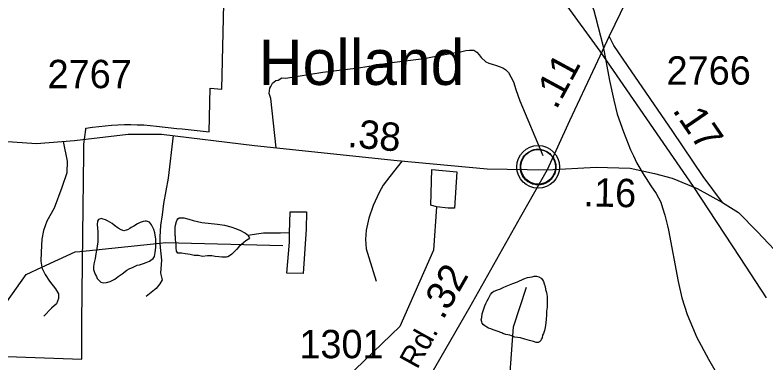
# Model space of a CAD drawing. Extents: x 2001466 to 2224147, y 644118 to 847247.
# Drawn here: x 2065678 to 2068990, y 661970 to 663505 of the extents above; entities that cross this region are included whole.
import ezdxf

# ---------------------------------------------------------------- set-up
doc = ezdxf.new("R2010")
doc.units = 0
for name, color, linetype in [('Exist Boundary Political City Limit New', 7, 'Continuous'), ('Exist Civil Demographics Community CELL', 7, 'Continuous'), ('Exist Civil Demographics Community Label', 7, 'Continuous'), ('Exist Hydrographic Creek Single Shore', 7, 'Continuous'), ('Exist Hydrographic Misc Water Feature', 7, 'Continuous'), ('Exist Railroad Mainline', 7, 'Continuous'), ('Exist Road Non-System Type 51', 7, 'Continuous'), ('Exist Road Secondary Mileage Hundredths English Label', 7, 'Continuous'), ('Exist Road Secondary Type 51 Attributed', 7, 'Continuous'), ('Exist Road Secondary Type 51 Label', 7, 'Continuous'), ('Exist Road Secondary Type 51 Number Label', 7, 'Continuous'), ('Exist Utilities Electrical Transmission Line', 7, 'Continuous'), ('Map Preparation Boundary City Limit Buffer Line', 7, 'Continuous')]:
    doc.layers.add(name, color=color, linetype=linetype)

msp = doc.modelspace()

# ---------------------------------------------------------------- linework, layer by layer
at = {"layer": 'Exist Boundary Political City Limit New'}
msp.add_lwpolyline([(2065599.6, 662000.7), (2065971.9, 661987.2), (2065973, 662152.2), (2065977, 662534.8), (2065981.4, 662894.1), (2065981.5, 662934.9), (2065990.4, 662999.9), (2065990.5, 663005.3), (2066018.6, 663009.8), (2066046.8, 663013.5), (2066075, 663016.6), (2066103.2, 663018.9), (2066131.6, 663020.5), (2066160, 663021.4), (2066188.4, 663021.6), (2066216.8, 663021.1), (2066245.1, 663019.9), (2066273.4, 663018), (2066301.8, 663015.4), (2066391.4, 663005.1), (2066414.8, 663002.5), (2066533.8, 662989.6), (2066538.5, 663182.4), (2066589.6, 663178.4), (2066603.4, 663742.6)], dxfattribs=at)
at = {"layer": 'Exist Civil Demographics Community CELL'}
msp.add_lwpolyline([(2067907.7, 662847.4), (2067908.7, 662853), (2067910.4, 662859.5), (2067913.4, 662866.7), (2067916.3, 662872.5), (2067919.6, 662878.2), (2067923.4, 662883.3), (2067927.3, 662887.7), (2067931.9, 662892.3), (2067937.5, 662896.9), (2067942.9, 662900.6), (2067947.8, 662903.4), (2067952.8, 662905.9), (2067958.3, 662908.2), (2067963.9, 662910), (2067968.3, 662911.1), (2067973.1, 662911.9), (2067977.2, 662912.6), (2067983.6, 662912.9), (2067988, 662912.8), (2067993.7, 662912.5), (2067998.6, 662911.8), (2068003.5, 662910.8), (2068008.5, 662909.4), (2068013.7, 662907.4), (2068020.3, 662904.5), (2068026.6, 662901), (2068031.7, 662897.5), (2068036.8, 662893.5), (2068040.1, 662890.3), (2068044.3, 662885.9), (2068048.1, 662881.2), (2068051.2, 662876.7), (2068054.3, 662871.6), (2068056.8, 662866.5), (2068058.8, 662861.5), (2068060.4, 662856.5), (2068061.7, 662851.9), (2068062.8, 662845.8), (2068063.4, 662841.1), (2068063.6, 662835.1), (2068063.5, 662829.3), (2068062.9, 662823.6), (2068061.9, 662818.2), (2068060.3, 662812), (2068058.4, 662806.2), (2068056.1, 662801.1), (2068053, 662795.1), (2068049.7, 662789.8), (2068046.2, 662785.1), (2068042, 662780.3), (2068036.7, 662775.4), (2068031.7, 662771.3), (2068026.7, 662767.8), (2068022.4, 662765.3), (2068015.6, 662762.1), (2068008.4, 662759.4), (2068002.5, 662757.9), (2067995.9, 662756.6), (2067991.4, 662756.1), (2067986.9, 662755.9), (2067981.4, 662755.9), (2067977.1, 662756.3), (2067971.4, 662757), (2067965.5, 662758.3), (2067960.9, 662759.6), (2067955.8, 662761.5), (2067951.2, 662763.5), (2067947.3, 662765.7), (2067940.4, 662769.8), (2067934.9, 662774.1), (2067930, 662778.6), (2067925.5, 662783.4), (2067922.3, 662787.4), (2067919.3, 662791.6), (2067915.2, 662798.6), (2067913.5, 662802.2), (2067911.8, 662806.2), (2067909.2, 662814.4), (2067907.7, 662821.5), (2067907, 662826.6), (2067906.7, 662832.9), (2067906.6, 662837.6), (2067907.2, 662844.1)], close=True, dxfattribs=at)
for centre, radius in [((2067985.3, 662835), 94.3), ((2067985, 662835.2), 76.7)]:
    msp.add_circle(centre, radius, dxfattribs=at)
at = {"layer": 'Exist Hydrographic Creek Single Shore'}
msp.add_lwpolyline([(2067762.3, 661294), (2067844, 661431.1), (2067886.1, 661564.8), (2067852, 661788.5), (2067876, 662129.2), (2067934.1, 662305.2)], dxfattribs=at)
at = {"layer": 'Exist Hydrographic Misc Water Feature'}
for p, q in [((2065963.6, 662462.6), (2066316.8, 662499)), ((2068678, 662100.6), (2068684.1, 662086.3))]:
    msp.add_line(p, q, dxfattribs=at)
for points in [[(2068211.1, 663578.5), (2068230.2, 663525.3), (2068237.7, 663496.6)], [(2068211.1, 663578.5), (2068230.2, 663525.3), (2068237.7, 663496.6)], [(2068237.7, 663496.6), (2068272, 663366.6), (2068300.1, 663216.7), (2068319.4, 663129.8)], [(2068237.7, 663496.6), (2068272, 663366.6), (2068300.1, 663216.7), (2068319.4, 663129.8)], [(2068319.4, 663129.8), (2068333.3, 663067.2), (2068362.2, 662989.4)], [(2068319.4, 663129.8), (2068333.3, 663067.2), (2068362.2, 662989.4)], [(2068362.2, 662989.4), (2068391.9, 662909.9), (2068405.1, 662884)], [(2068362.2, 662989.4), (2068391.9, 662909.9), (2068405.1, 662884)], [(2068405.1, 662884), (2068421.1, 662852.1), (2068453.3, 662797.6), (2068461.9, 662783.4)], [(2068405.1, 662884), (2068421.1, 662852.1), (2068453.3, 662797.6), (2068461.9, 662783.4)], [(2068461.9, 662783.4), (2068482, 662751), (2068506.2, 662717.9)], [(2068461.9, 662783.4), (2068482, 662751), (2068506.2, 662717.9)], [(2068506.2, 662717.9), (2068526, 662679.4), (2068533.8, 662654.8)], [(2068506.2, 662717.9), (2068526, 662679.4), (2068533.8, 662654.8)], [(2066888.1, 662544.9), (2066891.8, 662636.8), (2066963.8, 662637), (2066961.9, 662561), (2066948.4, 662365), (2066876.4, 662366.8), (2066888.1, 662502.8), (2066888.1, 662544.9)], [(2068533.8, 662654.8), (2068544.1, 662622.9), (2068555.6, 662575.2)], [(2068533.8, 662654.8), (2068544.1, 662622.9), (2068555.6, 662575.2)], [(2066298.2, 662511.7), (2066298.2, 662517.7), (2066296.1, 662533.7), (2066294.3, 662543.8), (2066290.2, 662559.7), (2066286.1, 662567.7), (2066280.1, 662579.7), (2066270.1, 662591.7), (2066258.2, 662595.6), (2066252, 662595.6), (2066242.2, 662593.6), (2066230.1, 662589.6), (2066218, 662583.6), (2066202, 662573.6), (2066190.1, 662567.5), (2066184.1, 662563.5), (2066174.3, 662557.5), (2066168.2, 662555.5), (2066158.1, 662553.5), (2066146.2, 662557.4), (2066132.3, 662565.5), (2066116.1, 662577.4), (2066106, 662585.4), (2066096.2, 662591.4), (2066086.1, 662597.3), (2066076.1, 662601.3), (2066066, 662605.3), (2066058, 662607.3), (2066050, 662605.3), (2066046.1, 662603.3), (2066042, 662595.3), (2066040, 662581.3), (2066042.3, 662549.3), (2066042.3, 662505.2), (2066040.4, 662485.2), (2066038.4, 662475.2)], [(2066386.1, 662527.9), (2066384.3, 662531.9), (2066384.1, 662547.9), (2066384.1, 662559.9), (2066384.1, 662567.9), (2066386.1, 662577.9), (2066390, 662593.9), (2066392.1, 662601.9), (2066396, 662605.9), (2066401.9, 662610), (2066412, 662610), (2066422, 662610), (2066443.9, 662604), (2066464, 662598), (2066482.1, 662594.1), (2066502, 662590.1), (2066570.1, 662582.3), (2066602, 662578.3), (2066630.1, 662570.3), (2066654.1, 662562.4), (2066672.2, 662554.4), (2066688.2, 662546.5), (2066694.1, 662542.5), (2066702.1, 662536.5), (2066706, 662532.5)], [(2068555.6, 662575.2), (2068560.1, 662556.7), (2068602.3, 662330.4), (2068618.3, 662257.8), (2068642.1, 662184.3), (2068678, 662100.6)], [(2068555.6, 662575.2), (2068560.1, 662556.7), (2068602.3, 662330.4), (2068618.3, 662257.8), (2068642.1, 662184.3), (2068678, 662100.6)], [(2066706, 662532.5), (2066708.1, 662528.5), (2066712.2, 662522.5), (2066708.1, 662516.5), (2066696.2, 662508.5), (2066686.1, 662500.5), (2066676.3, 662492.5), (2066664.2, 662482.5), (2066654.1, 662470.4), (2066648.2, 662464.4), (2066638.1, 662454.4), (2066634.2, 662450.4), (2066624.4, 662442.4), (2066616.4, 662438.3), (2066610.2, 662436.3), (2066604.3, 662436.3), (2066590.4, 662436.3), (2066576.4, 662438.3), (2066560.4, 662440.3), (2066546.3, 662442.2), (2066526.4, 662442.2), (2066504.2, 662440.1), (2066486.4, 662444.1), (2066468.3, 662444.1), (2066450.3, 662448.1), (2066440.3, 662450), (2066428.4, 662452), (2066412.4, 662454), (2066402.3, 662454), (2066396.4, 662454), (2066390.2, 662464), (2066388.2, 662478), (2066388.2, 662496), (2066386.1, 662513.9), (2066386.1, 662527.9)], [(2066888.1, 662544.9), (2066848.1, 662542.8), (2066812, 662542.7), (2066774.1, 662542.7), (2066742.1, 662538.6), (2066706, 662532.5)], [(2066038.4, 662475.2), (2066034.3, 662451.3), (2066030.4, 662431.3), (2066026.5, 662413.3), (2066024.4, 662395.3), (2066024.4, 662383.2), (2066028.5, 662369.2), (2066032.6, 662359.2), (2066036.5, 662351.3), (2066040.6, 662343.3), (2066046.6, 662335.3), (2066056.6, 662327.3), (2066068.5, 662323.4), (2066080.6, 662325.4), (2066096.6, 662329.4), (2066118.5, 662339.5), (2066132.5, 662351.4), (2066150.5, 662363.5), (2066170.4, 662379.5), (2066180.5, 662385.6), (2066198.5, 662393.6), (2066216.5, 662401.6), (2066226.4, 662403.6), (2066244.4, 662409.7), (2066256.5, 662413.7), (2066270.3, 662419.7), (2066276.4, 662423.7), (2066286.3, 662431.8), (2066292.4, 662439.8), (2066296.3, 662457.8), (2066298.4, 662479.8), (2066298.2, 662489.8), (2066298.2, 662505.7), (2066298.2, 662511.7)], [(2066316.8, 662499), (2066342, 662501.6), (2066859, 662487.8)], [(2065796.3, 662392.4), (2065943, 662460.4), (2065963.6, 662462.6)], [(2065597.8, 662180), (2065726.1, 662359.9), (2065796.3, 662392.4)], [(2067828.7, 662100.7), (2067824.8, 662102.7), (2067804.5, 662110.7), (2067786.6, 662116.6), (2067776.6, 662120.6), (2067766.5, 662124.6), (2067758.5, 662128.6), (2067750.5, 662134.6), (2067744.6, 662138.6), (2067738.6, 662146.5), (2067736.6, 662152.5), (2067734.5, 662160.5), (2067736.6, 662170.5), (2067738.4, 662186.5), (2067744.4, 662204.5), (2067750.3, 662222.6), (2067754.4, 662232.6), (2067760.4, 662244.6), (2067766.3, 662254.6), (2067768.4, 662260.6), (2067774.3, 662272.6), (2067782.3, 662280.6), (2067790.3, 662286.6), (2067796.3, 662288.6), (2067806.3, 662292.6), (2067816.4, 662296.6), (2067830.3, 662302.7), (2067844.2, 662308.7), (2067858.2, 662314.7), (2067874.2, 662320.7), (2067894.3, 662328.8), (2067922.2, 662340.8), (2067938.2, 662346.9), (2067958.3, 662350.9), (2067968.1, 662352.9), (2067978.1, 662352.9), (2067988.2, 662350.9), (2067998.2, 662345), (2068004.2, 662337), (2068008.1, 662329), (2068012.2, 662319), (2068016.1, 662307), (2068018.1, 662295), (2068022.2, 662281.1), (2068024.3, 662263.1), (2068024.3, 662243.1), (2068024.3, 662231), (2068024.3, 662217), (2068022.4, 662199), (2068022.4, 662181), (2068020.4, 662163.1), (2068018.5, 662147.1), (2068016.5, 662127.1), (2068012.6, 662113.1), (2068008.5, 662101.1), (2068004.6, 662093), (2068002.8, 662081), (2067998.7, 662075), (2067996.6, 662069), (2067990.7, 662063), (2067984.7, 662061), (2067976.7, 662061), (2067964.6, 662065), (2067946.8, 662068.9), (2067926.7, 662074.9), (2067906.6, 662080.9), (2067882.6, 662084.8), (2067860.7, 662092.7), (2067842.6, 662096.7), (2067828.7, 662100.7)], [(2068684.1, 662086.3), (2068736, 661987.7), (2068799, 661879.8)], [(2068684.1, 662086.3), (2068736, 661987.7), (2068799, 661879.8)]]:
    msp.add_lwpolyline(points, dxfattribs=at)
at = {"layer": 'Exist Railroad Mainline'}
for points in [[(2061940.4, 670256.2), (2062333, 669963.3), (2064007.3, 668762.3), (2064227.5, 668602.6), (2064343.6, 668518.5), (2064545.6, 668362.6), (2064637.6, 668286.5), (2064715.6, 668206.6), (2064728.2, 668192.2), (2068257.7, 663344.7), (2068669, 662748.9)], [(2068669, 662748.9), (2068874.5, 662436.1), (2068990.7, 662257.9)]]:
    msp.add_lwpolyline(points, dxfattribs=at)
at = {"layer": 'Exist Road Non-System Type 51'}
for points in [[(2066829, 662919.5), (2066806.6, 663136.1), (2066799, 663158.2), (2066801.5, 663182.2), (2066805.7, 663190.1), (2066814, 663203.9), (2066828.2, 663215.6), (2066838.2, 663217.4), (2066854.4, 663227.1), (2066872.4, 663226.7), (2067035, 663253.4), (2067193.4, 663272.2), (2067339.8, 663295.2), (2067480.2, 663312.4), (2067620.7, 663339.5), (2067642.8, 663343.1), (2067666.9, 663348.6), (2067682.9, 663350.3), (2067700.9, 663349.9), (2067714.8, 663341.6), (2067724.5, 663329.4), (2067734.3, 663317.2), (2067753.9, 663298.8), (2067767.8, 663292.6), (2067781.7, 663288.3), (2067801.6, 663281.9), (2067813.5, 663277.6), (2067829.3, 663271.3), (2067843.2, 663263), (2067854.9, 663250.8), (2067864.5, 663232.6), (2067876.1, 663210.4), (2067887.4, 663176.1), (2067904.4, 663125.8), (2068005.5, 662885.7)], [(2066374.7, 662973.8), (2066353.4, 662785.3), (2066333.2, 662673.7), (2066326.2, 662623.8), (2066319.2, 662576), (2066316.2, 662526), (2066316.8, 662499)], [(2065890.2, 662947.8), (2065907, 662860.3), (2065905.9, 662808.4), (2065884.6, 662744.8), (2065850.8, 662653.5), (2065817.6, 662596.1), (2065802.7, 662554.5), (2065796, 662516.6), (2065792.8, 662458.7), (2065792, 662418.7), (2065796.3, 662392.4)], [(2067385.6, 662861.6), (2067331.6, 662793.4), (2067300.8, 662754), (2067284.2, 662722.4), (2067257, 662664.9), (2067237.9, 662609.3), (2067226.8, 662555.5), (2067224, 662515.6), (2067227.1, 662473.5), (2067238.3, 662435.3), (2067270.2, 662330.7)], [(2066316.8, 662499), (2066317.2, 662480), (2066324.1, 662423.9), (2066318.9, 662366), (2066326.3, 662337.8), (2066316, 662320), (2066299.5, 662298.4), (2066256.8, 662263.2)], [(2065796.3, 662392.4), (2065797.3, 662386.6), (2065810.8, 662360.3), (2065830.2, 662331.9), (2065855.5, 662297.4), (2065869.1, 662275.1), (2065868.7, 662255.1), (2065860.2, 662231.3), (2065837.8, 662211.7), (2065805, 662176.4)]]:
    msp.add_lwpolyline(points, dxfattribs=at)
at = {"layer": 'Exist Road Secondary Type 51 Attributed'}
for points in [[(2067446.5, 669206.9), (2067474, 669004.1), (2067515.1, 668668.2), (2067591.1, 668254.1), (2067645, 667943.6), (2067664, 667761.9), (2067661.9, 667400.6), (2067667.1, 667003.5), (2067705.1, 666671.8), (2067786.4, 666166.9), (2067860.3, 665913.4), (2068216, 664867.7), (2068474.6, 664130.4), (2068499.9, 664018.4), (2068495.7, 663927.6), (2068489.4, 663836.8), (2068445.1, 663716.3), (2068298.3, 663412.1)], [(2064440.4, 663610.7), (2064556.5, 663481.8), (2064633.5, 663429), (2064920.1, 663235.7), (2065168.2, 663075.2), (2065319.1, 663012.9), (2065456.9, 662976.9), (2065623.6, 662948.4), (2065772.5, 662938.9), (2065940.3, 662951.6), (2066176.2, 662980.1), (2066324, 662980.1), (2066733.5, 662929.4), (2067363.7, 662863.9), (2067760.6, 662825.9), (2068025, 662822.7)], [(2068298.3, 663412.1), (2068237.1, 663279), (2068123.1, 663038.2), (2068025, 662822.7)], [(2068798.1, 662678), (2068712.6, 662793.2), (2068578.6, 662991.7), (2068378.6, 663282.2), (2068319.5, 663369.9), (2068298.3, 663412.1)], [(2068025, 662822.7), (2068240.8, 662833.3), (2068390.7, 662829.1), (2068498.4, 662805.8), (2068576.5, 662784.7), (2068686.2, 662740.3), (2068798.1, 662678)], [(2068025, 662822.7), (2067907.9, 662614.6), (2067682, 662215.4), (2067334.7, 661613.3), (2067191.5, 661345)], [(2068798.1, 662678), (2068868.9, 662633.7), (2068951.2, 662550.2), (2069079.4, 662415), (2069265.2, 662229.1), (2069539.6, 661981.9)]]:
    msp.add_lwpolyline(points, dxfattribs=at)
at = {"layer": 'Exist Utilities Electrical Transmission Line'}
for points in [[(2067536.5, 662659.6), (2067512.4, 662665.7), (2067516.4, 662823.7), (2067626.4, 662813.8), (2067616.4, 662653.8), (2067588.4, 662653.8), (2067536.5, 662659.6)], [(2067536.5, 662659.6), (2067524, 662467.9), (2067374.7, 662131.5), (2066503.8, 661292)]]:
    msp.add_lwpolyline(points, dxfattribs=at)
at = {"layer": 'Map Preparation Boundary City Limit Buffer Line'}
msp.add_lwpolyline([(2065599.6, 662000.7), (2065971.9, 661987.2), (2065973, 662152.2), (2065977, 662534.8), (2065981.4, 662894.1), (2065981.5, 662934.9), (2065990.4, 662999.9), (2065990.5, 663005.3), (2066018.6, 663009.8), (2066046.8, 663013.5), (2066075, 663016.6), (2066103.2, 663018.9), (2066131.6, 663020.5), (2066160, 663021.4), (2066188.4, 663021.6), (2066216.8, 663021.1), (2066245.1, 663019.9), (2066273.4, 663018), (2066301.8, 663015.4), (2066391.4, 663005.1), (2066414.8, 663002.5), (2066533.8, 662989.6), (2066538.5, 663182.4), (2066589.6, 663178.4), (2066603.4, 663742.6)], dxfattribs=at)

# ---------------------------------------------------------------- texts
at = {"layer": 'Exist Civil Demographics Community Label'}
msp.add_text('Holland', height=200, dxfattribs=at).set_placement((2066752.9, 663196.5))
at = {"layer": 'Exist Road Secondary Mileage Hundredths English Label'}
for s, rotation, p in [('.11', 61.5623, (2068065.2, 663084)), ('.17', 304.4455, (2068574.9, 663085)), ('.38', 354.7021, (2067142, 662923.5)), ('.16', 358.8366, (2068184.1, 662661.3)), ('.32', 60.0243, (2067565.3, 662156.6))]:
    msp.add_text(s, height=125, rotation=rotation, dxfattribs=at).set_placement(p)
at = {"layer": 'Exist Road Secondary Type 51 Label'}
msp.add_text('Rd.', height=95, rotation=61.0873, dxfattribs=at).set_placement((2067451.7, 661939.3))
at = {"layer": 'Exist Road Secondary Type 51 Number Label'}
for s, p in [('2766', (2068551.6, 663197.9)), ('2767', (2065821, 663182.2)), ('1301', (2066931.7, 661991.3))]:
    msp.add_text(s, height=125, dxfattribs=at).set_placement(p)

doc.saveas('drawing.dxf')
